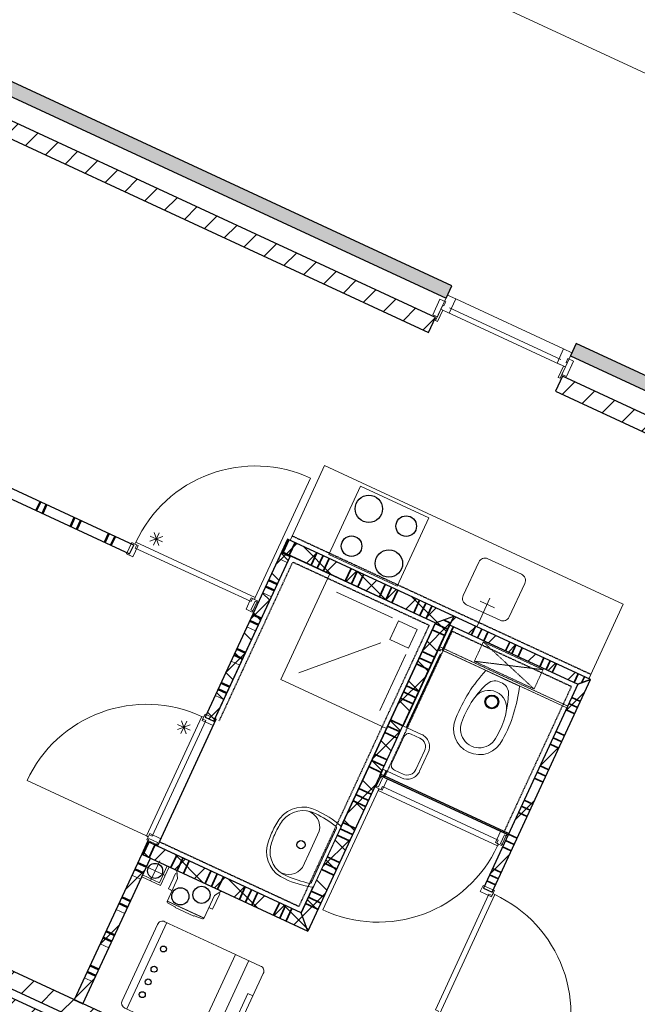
# Model space of a CAD drawing. Extents: x -1000932 to 2054797, y 285738 to 764020.
# Tile 857 of 1056: x 1247121 to 1251624, y 569729 to 576907. Entities that reach past the tile are written whole.
import ezdxf

# ---------------------------------------------------------------- set-up
doc = ezdxf.new("R2010")
doc.units = 0
doc.header["$MEASUREMENT"] = 0
doc.set_wipeout_variables(frame=1)
doc.linetypes.add('DASHED', pattern=[0.75, 0.5, -0.25])
doc.layers.add('31.', color=7, linetype='CONTINUOUS')
doc.layers.add('HATCH_REACTORS', color=7, linetype='CONTINUOUS')
pattern_1 = [(45, (1550275.82, 918770.12), (106.06602, -106.066015), [])]
pattern_2 = [(135, (1550275.82, 918982.25), (106.066017, 106.06602), [])]

msp = doc.modelspace()

# ---------------------------------------------------------------- hatches: boundary and pattern name
at = {"layer": '31.', "linetype": 'Continuous'}
for points in [[(1250229.225, 574876.529), (1250271.256, 574967.279), (1246124.569, 576888.186), (1246173.256, 576755.404)], [(1254403.131, 572943.029), (1254445.162, 573033.779), (1251178.631, 574546.967), (1251136.6, 574456.217)]]:
    msp.add_hatch(color=7, dxfattribs=at).paths.add_polyline_path(points, flags=0)
h = msp.add_hatch(dxfattribs=at)
h.set_pattern_fill('ARKEY_P_050A40_12', style=0, pattern_type=0)
h.set_pattern_definition(pattern_1)
h.paths.add_polyline_path([(1246251.194, 576542.967), (1246200.756, 576434.092), (1250102.475, 574626.686), (1250152.912, 574735.561)], flags=0)
h = msp.add_hatch(dxfattribs=at)
h.set_pattern_fill('ARKEY_P_050A40_12', style=0, pattern_type=0)
h.set_pattern_definition(pattern_1)
h.paths.add_polyline_path([(1251078.412, 574306.842), (1251027.975, 574197.936), (1254276.381, 572693.186), (1254326.819, 572802.061)], flags=0)
h = msp.add_hatch(dxfattribs=at)
h.set_pattern_fill('ARKEY_P_050A40_17', style=0, pattern_type=0)
h.set_pattern_definition(pattern_2)
h.paths.add_polyline_path([(1250152.225, 572509.654), (1250285.006, 572558.373), (1249073.662, 573119.498), (1249031.631, 573028.779)], flags=0)
h = msp.add_hatch(dxfattribs=at)
h.set_pattern_fill('ARKEY_P_050A40_18', style=0, pattern_type=0)
h.set_pattern_definition(pattern_1)
h.paths.add_polyline_path([(1250152.225, 572509.654), (1250285.006, 572558.373), (1249073.662, 573119.498), (1249031.631, 573028.779)], flags=0)
h = msp.add_hatch(dxfattribs=at)
h.set_pattern_fill('ARKEY_P_050A40_17', style=0, pattern_type=0)
h.set_pattern_definition(pattern_2)
h.paths.add_polyline_path([(1248472.6, 571821.967), (1248536.1, 571792.529), (1249095.131, 572999.342), (1249031.631, 573028.779)], flags=0)
h = msp.add_hatch(dxfattribs=at)
h.set_pattern_fill('ARKEY_P_050A40_18', style=0, pattern_type=0)
h.set_pattern_definition(pattern_1)
h.paths.add_polyline_path([(1248472.6, 571821.967), (1248536.1, 571792.529), (1249095.131, 572999.342), (1249031.631, 573028.779)], flags=0)
h = msp.add_hatch(dxfattribs=at)
h.set_pattern_fill('ARKEY_P_050A40_17', style=0, pattern_type=0)
h.set_pattern_definition(pattern_2)
h.paths.add_polyline_path([(1249221.569, 570262.717), (1249172.881, 570395.498), (1250152.225, 572509.654), (1250285.006, 572558.373)], flags=0)
h = msp.add_hatch(dxfattribs=at)
h.set_pattern_fill('ARKEY_P_050A40_18', style=0, pattern_type=0)
h.set_pattern_definition(pattern_1)
h.paths.add_polyline_path([(1249221.569, 570262.717), (1249172.881, 570395.498), (1250152.225, 572509.654), (1250285.006, 572558.373)], flags=0)
h = msp.add_hatch(dxfattribs=at)
h.set_pattern_fill('ARKEY_P_050A40_12', style=0, pattern_type=0)
h.set_pattern_definition(pattern_1)
h.paths.add_polyline_path([(1250285.006, 572558.373), (1250255.569, 572494.842), (1251190.162, 572061.936), (1251283.1, 572096.029)], flags=0)
h = msp.add_hatch(dxfattribs=at)
h.set_pattern_fill('ARKEY_P_050A40_12', style=0, pattern_type=0)
h.set_pattern_definition(pattern_1)
h.paths.add_polyline_path([(1251283.1, 572096.029), (1251190.162, 572061.936), (1250501.881, 570576.092), (1250565.412, 570546.686)], flags=0)
h = msp.add_hatch(dxfattribs=at)
h.set_pattern_fill('ARKEY_P_050A40_12', style=0, pattern_type=0)
h.set_pattern_definition(pattern_1)
h.paths.add_polyline_path([(1253774.256, 566732.061), (1253824.694, 566840.967), (1243888.975, 571443.529), (1243838.506, 571334.654)], flags=0)
h = msp.add_hatch(dxfattribs=at)
h.set_pattern_fill('ARKEY_P_050A40_12', style=0, pattern_type=0)
h.set_pattern_definition(pattern_1)
h.paths.add_polyline_path([(1253749.037, 566677.623), (1253698.6, 566568.748), (1243762.85, 571171.311), (1243813.287, 571280.217)], flags=0)
h = msp.add_hatch(dxfattribs=at)
h.set_pattern_fill('ARKEY_P_050A40_17', style=0, pattern_type=0)
h.set_pattern_definition(pattern_2)
h.paths.add_polyline_path([(1249221.569, 570262.717), (1249172.881, 570395.498), (1248052.256, 570914.592), (1248010.225, 570823.842)], flags=0)
h = msp.add_hatch(dxfattribs=at)
h.set_pattern_fill('ARKEY_P_050A40_18', style=0, pattern_type=0)
h.set_pattern_definition(pattern_1)
h.paths.add_polyline_path([(1249221.569, 570262.717), (1249172.881, 570395.498), (1248052.256, 570914.592), (1248010.225, 570823.842)], flags=0)
h = msp.add_hatch(dxfattribs=at)
h.set_pattern_fill('ARKEY_P_050A40_12', style=0, pattern_type=0)
h.set_pattern_definition(pattern_1)
h.paths.add_polyline_path([(1247518.444, 569762.217), (1247581.975, 569732.811), (1248073.756, 570794.436), (1248010.225, 570823.842)], flags=0)

# ---------------------------------------------------------------- linework, layer by layer
at = {"layer": '31.', "color": 7, "linetype": 'Continuous', "lineweight": 50}
for p, q in [((1247271.381, 573392.311), (1247241.944, 573328.811)), ((1247316.756, 573371.311), (1247287.319, 573307.779)), ((1247520.912, 573276.717), (1247491.475, 573213.217)), ((1247566.287, 573255.717), (1247536.85, 573192.186)), ((1247770.444, 573161.123), (1247741.006, 573097.623)), ((1247815.787, 573140.123), (1247786.381, 573076.592)), ((1249029.506, 573024.217), (1249093.037, 572994.811)), ((1248913.944, 572774.717), (1248977.444, 572745.279)), ((1248934.944, 572820.061), (1248998.444, 572790.654)), ((1248819.35, 572570.529), (1248882.881, 572541.123)), ((1248798.35, 572525.186), (1248861.85, 572495.748)), ((1248682.756, 572275.654), (1248746.256, 572246.217)), ((1248703.787, 572320.998), (1248767.287, 572291.592)), ((1248588.194, 572071.498), (1248651.694, 572042.061)), ((1248567.162, 572026.123), (1248630.694, 571996.686)), ((1247980.819, 570760.342), (1248044.319, 570730.904)), ((1247959.787, 570714.967), (1248023.319, 570685.529)), ((1247865.225, 570510.811), (1247928.756, 570481.373)), ((1247844.194, 570465.436), (1247907.725, 570435.998)), ((1247749.631, 570261.279), (1247813.162, 570231.842)), ((1247728.6, 570215.904), (1247792.131, 570186.498)), ((1247634.037, 570011.748), (1247697.569, 569982.311)), ((1247613.037, 569966.373), (1247676.537, 569936.967))]:
    msp.add_line(p, q, dxfattribs=at)
at = {"layer": '31.', "color": 7, "linetype": 'Continuous', "lineweight": 35}
for p, q in [((1249040.725, 573024.592), (1249082.725, 573115.279)), ((1249086.069, 573003.561), (1249128.1, 573094.279)), ((1249244.881, 572929.998), (1249286.881, 573020.717)), ((1249244.881, 572929.998), (1249286.881, 573020.717)), ((1249290.225, 572908.998), (1249332.256, 572999.717)), ((1249335.6, 572887.967), (1249377.631, 572978.686)), ((1249494.412, 572814.436), (1249536.412, 572905.123)), ((1249494.412, 572814.436), (1249536.412, 572905.123)), ((1249539.756, 572793.404), (1249581.787, 572884.123)), ((1249585.131, 572772.404), (1249627.162, 572863.092)), ((1249743.912, 572698.811), (1249785.944, 572789.529)), ((1249743.912, 572698.811), (1249785.944, 572789.529)), ((1249789.287, 572677.779), (1249831.319, 572768.529)), ((1249834.662, 572656.779), (1249876.694, 572747.498)), ((1249993.444, 572583.217), (1250035.475, 572673.967)), ((1249993.444, 572583.217), (1250035.475, 572673.967)), ((1250038.819, 572562.186), (1250080.85, 572652.936)), ((1250084.162, 572541.186), (1250126.225, 572631.904)), ((1250150.131, 572505.123), (1250240.881, 572463.092)), ((1250211.975, 572531.592), (1250261.881, 572508.467)), ((1250211.975, 572531.592), (1250261.881, 572508.467)), ((1250443.787, 572484.811), (1250414.35, 572421.279)), ((1250129.1, 572459.748), (1250219.85, 572417.717)), ((1250489.162, 572463.779), (1250459.725, 572400.279)), ((1250534.537, 572442.779), (1250505.1, 572379.248)), ((1250534.537, 572442.779), (1250505.1, 572379.248)), ((1250693.319, 572369.217), (1250663.881, 572305.717)), ((1250738.694, 572348.217), (1250709.256, 572284.686)), ((1250055.569, 572300.967), (1250146.287, 572258.936)), ((1250055.569, 572300.967), (1250146.287, 572258.936)), ((1250784.069, 572327.217), (1250754.631, 572263.686)), ((1250784.069, 572327.217), (1250754.631, 572263.686)), ((1250013.506, 572210.217), (1250104.256, 572168.186)), ((1250034.537, 572255.592), (1250125.287, 572213.561)), ((1250942.85, 572253.654), (1250913.444, 572190.154)), ((1250988.225, 572232.654), (1250958.787, 572169.123)), ((1251033.6, 572211.623), (1251004.162, 572148.123)), ((1251033.6, 572211.623), (1251004.162, 572148.123)), ((1251192.381, 572138.061), (1251162.944, 572074.561)), ((1251237.756, 572117.061), (1251216.725, 572071.686)), ((1249918.944, 572006.061), (1250009.694, 571964.029)), ((1249939.975, 572051.436), (1250030.694, 572009.404)), ((1249939.975, 572051.436), (1250030.694, 572009.404)), ((1249897.944, 571960.717), (1249988.662, 571918.686)), ((1251188.537, 571891.873), (1251125.006, 571921.311)), ((1251209.537, 571937.248), (1251146.037, 571966.654)), ((1251167.506, 571846.498), (1251104.006, 571875.936)), ((1251167.506, 571846.498), (1251104.006, 571875.936)), ((1249824.381, 571801.904), (1249915.1, 571759.873)), ((1249824.381, 571801.904), (1249915.1, 571759.873)), ((1249782.35, 571711.186), (1249873.069, 571669.154)), ((1249803.35, 571756.529), (1249894.1, 571714.498)), ((1251093.975, 571687.717), (1251030.444, 571717.123)), ((1251051.912, 571596.967), (1250988.412, 571626.404)), ((1251051.912, 571596.967), (1250988.412, 571626.404)), ((1251072.944, 571642.342), (1251009.412, 571671.779)), ((1249708.787, 571552.373), (1249799.537, 571510.342)), ((1249708.787, 571552.373), (1249799.537, 571510.342)), ((1249687.756, 571507.029), (1249778.506, 571464.998)), ((1249666.756, 571461.654), (1249757.475, 571419.623)), ((1250957.35, 571392.811), (1250893.85, 571422.248)), ((1250978.381, 571438.186), (1250914.85, 571467.623)), ((1250936.35, 571347.436), (1250872.819, 571376.873)), ((1250936.35, 571347.436), (1250872.819, 571376.873)), ((1249593.194, 571302.842), (1249683.944, 571260.811)), ((1249593.194, 571302.842), (1249683.944, 571260.811)), ((1249551.162, 571212.123), (1249641.912, 571170.092)), ((1249572.194, 571257.498), (1249662.912, 571215.467)), ((1250862.787, 571188.654), (1250799.256, 571218.092)), ((1250820.756, 571097.904), (1250757.225, 571127.342)), ((1250820.756, 571097.904), (1250757.225, 571127.342)), ((1250841.756, 571143.279), (1250778.256, 571172.717)), ((1249477.6, 571053.342), (1249568.35, 571011.311)), ((1249477.6, 571053.342), (1249568.35, 571011.311)), ((1249456.6, 571007.967), (1249547.319, 570965.936)), ((1248019.287, 570819.654), (1248061.319, 570910.373)), ((1249435.569, 570962.592), (1249526.319, 570920.561)), ((1250726.194, 570893.748), (1250662.662, 570923.186)), ((1250747.194, 570939.123), (1250683.694, 570968.561)), ((1248064.662, 570798.623), (1248106.694, 570889.373)), ((1250705.162, 570848.404), (1250641.662, 570877.811)), ((1250705.162, 570848.404), (1250641.662, 570877.811)), ((1248223.444, 570725.061), (1248265.475, 570815.811)), ((1248223.444, 570725.061), (1248265.475, 570815.811)), ((1248268.819, 570704.061), (1248310.85, 570794.779)), ((1248314.194, 570683.029), (1248356.225, 570773.779)), ((1249362.037, 570803.811), (1249452.756, 570761.779)), ((1249362.037, 570803.811), (1249452.756, 570761.779)), ((1248472.975, 570609.467), (1248515.006, 570700.217)), ((1248472.975, 570609.467), (1248515.006, 570700.217)), ((1249319.975, 570713.061), (1249410.725, 570671.029)), ((1249341.006, 570758.436), (1249431.725, 570716.404)), ((1250631.6, 570689.592), (1250568.1, 570719.029)), ((1248518.35, 570588.467), (1248560.381, 570679.217)), ((1248563.725, 570567.436), (1248605.756, 570658.186)), ((1250589.569, 570598.873), (1250526.069, 570628.279)), ((1250589.569, 570598.873), (1250526.069, 570628.279)), ((1250610.6, 570644.217), (1250547.069, 570673.654)), ((1248722.506, 570493.904), (1248764.569, 570584.654)), ((1248722.506, 570493.904), (1248764.569, 570584.654)), ((1248767.881, 570472.873), (1248809.912, 570563.654)), ((1249246.444, 570554.279), (1249337.162, 570512.248)), ((1249246.444, 570554.279), (1249337.162, 570512.248)), ((1248813.256, 570451.873), (1248855.287, 570542.623)), ((1249225.412, 570508.904), (1249316.131, 570466.873)), ((1248972.037, 570378.311), (1249014.1, 570469.061)), ((1248972.037, 570378.311), (1249014.1, 570469.061)), ((1249017.412, 570357.279), (1249059.444, 570448.061)), ((1249062.787, 570336.279), (1249104.819, 570427.029)), ((1249204.412, 570463.529), (1249295.131, 570421.498))]:
    msp.add_line(p, q, dxfattribs=at)
at = {"layer": '31.', "color": 7, "linetype": 'Continuous', "lineweight": 13}
for p, q in [((1249008.506, 572978.873), (1249072.006, 572949.436)), ((1248934.944, 572820.061), (1248998.444, 572790.654)), ((1248892.912, 572729.342), (1248956.412, 572699.904)), ((1248819.35, 572570.529), (1248882.881, 572541.123)), ((1248777.319, 572479.811), (1248840.85, 572450.373)), ((1248703.787, 572320.998), (1248767.287, 572291.592)), ((1248661.756, 572230.279), (1248725.256, 572200.842)), ((1248588.194, 572071.498), (1248651.694, 572042.061)), ((1248546.162, 571980.748), (1248609.662, 571951.342)), ((1247980.819, 570760.342), (1248044.319, 570730.904)), ((1247938.787, 570669.592), (1248002.287, 570640.186)), ((1247865.225, 570510.811), (1247928.756, 570481.373)), ((1247823.194, 570420.061), (1247886.694, 570390.654)), ((1247749.631, 570261.279), (1247813.162, 570231.842)), ((1247707.6, 570170.529), (1247771.131, 570141.123)), ((1247634.037, 570011.748), (1247697.569, 569982.311)), ((1247592.006, 569921.029), (1247655.537, 569891.592))]:
    msp.add_line(p, q, dxfattribs=at)
at = {"layer": '31.', "color": 253, "linetype": 'Continuous', "lineweight": 35}
msp.add_line((1249774.194, 571384.279), (1250282.819, 572482.217), dxfattribs=at)
at = {"layer": '31.', "color": 253, "linetype": 'Continuous', "lineweight": 25}
for p, q in [((1251106.1, 571880.467), (1250171.506, 572313.404)), ((1250685.819, 570973.092), (1249751.225, 571406.029))]:
    msp.add_line(p, q, dxfattribs=at)
at = {"layer": '31.', "color": 7, "linetype": 'Continuous', "lineweight": 18, "ltscale": 10}
for points in [[(1249438.725, 577557.123), (1255558.037, 574722.436, -0.41421361), (1256532.131, 572067.029), (1256532.131, 572067.029)], [(1250623.694, 572528.217), (1250378.725, 572641.717, -0.41421361), (1250354.35, 572708.092), (1250467.85, 572953.092, -0.41421361), (1250534.225, 572977.436), (1250779.225, 572863.936, -0.41421361), (1250803.569, 572797.561), (1250690.1, 572552.561, -0.41421361), (1250623.694, 572528.217)], [(1248265.881, 569526.217), (1247887.131, 569701.654, -0.41421354), (1247867.662, 569754.748), (1248125.725, 570311.873, -0.41421358), (1248178.85, 570331.373), (1248557.569, 570155.936)], [(1248265.881, 569526.217), (1248585.819, 569377.998, 0.41421358), (1248638.912, 569397.467), (1248897.006, 569954.592, 0.41421358), (1248877.537, 570007.717), (1248557.569, 570155.936)]]:
    msp.add_lwpolyline(points, format="xyb", dxfattribs=at)
at = {"layer": '31.', "color": 7, "linetype": 'Continuous', "lineweight": 25, "ltscale": 10}
for points in [[(1250271.256, 574967.279), (1246124.569, 576888.186)], [(1246173.256, 576755.404), (1250229.225, 574876.529)], [(1250152.912, 574735.561), (1246251.194, 576542.967)], [(1246200.756, 576434.092), (1250102.475, 574626.686)], [(1250229.225, 574876.529), (1250271.256, 574967.279)], [(1250102.475, 574626.686), (1250152.912, 574735.561)], [(1251178.631, 574546.967), (1251136.6, 574456.217)], [(1254445.162, 573033.779), (1251178.631, 574546.967)], [(1251136.6, 574456.217), (1254403.131, 572943.029)], [(1251078.412, 574306.842), (1251027.975, 574197.936)], [(1254326.819, 572802.061), (1251078.412, 574306.842)], [(1251027.975, 574197.936), (1254276.381, 572693.186)], [(1253824.694, 566840.967), (1243888.975, 571443.529)], [(1243838.506, 571334.654), (1253774.256, 566732.061)], [(1243813.287, 571280.217), (1253749.037, 566677.623)]]:
    msp.add_lwpolyline(points, dxfattribs=at)
at = {"layer": '31.', "color": 7, "linetype": 'Continuous', "lineweight": 18, "ltscale": 10}
for points in [[(1250166.162, 574740.436), (1250191.819, 574795.779), (1250191.819, 574795.779), (1250200.225, 574813.936), (1250200.225, 574813.936), (1250204.85, 574823.904), (1250213.006, 574820.123), (1250226.881, 574850.092), (1250185.131, 574869.404), (1250185.131, 574869.404), (1250132.6, 574755.998)], [(1250300.537, 574871.061), (1250239.725, 574899.217), (1250191.819, 574795.779), (1250252.6, 574767.623)], [(1251086.319, 574507.061), (1251147.1, 574478.904), (1251099.194, 574375.467), (1251038.381, 574403.623)], [(1251073.537, 574320.123), (1251099.194, 574375.467), (1251099.194, 574375.467), (1251107.6, 574393.623), (1251107.6, 574393.623), (1251112.225, 574403.592), (1251104.037, 574407.373), (1251117.912, 574437.311), (1251159.662, 574417.967), (1251159.662, 574417.967), (1251107.131, 574304.561)], [(1247960.662, 573084.061), (1247983.35, 573073.529), (1247945.506, 572991.873), (1247900.162, 573012.904), (1247937.975, 573094.561)], [(1248831.725, 572680.529), (1248809.069, 572691.029), (1248771.225, 572609.373), (1248816.6, 572588.373), (1248854.412, 572670.029)], [(1248461.412, 571821.623), (1248450.912, 571798.936), (1248532.569, 571761.123), (1248553.6, 571806.498), (1248471.912, 571844.311)], [(1249740.881, 571300.498), (1249763.569, 571289.998), (1249801.412, 571371.654), (1249756.037, 571392.686), (1249718.194, 571310.998)], [(1250611.975, 570896.998), (1250589.287, 570907.498), (1250627.1, 570989.154), (1250672.475, 570968.154), (1250634.662, 570886.498)], [(1248057.912, 570950.561), (1248068.412, 570973.248), (1248150.069, 570935.404), (1248129.069, 570890.029), (1248047.412, 570927.873)], [(1250571.319, 570535.654), (1250560.819, 570512.967), (1250479.162, 570550.811), (1250500.162, 570596.186), (1250581.85, 570558.342)]]:
    msp.add_lwpolyline(points, close=True, dxfattribs=at)
for points in [[(1250300.537, 574871.061), (1251086.319, 574507.061)], [(1250153.569, 574713.217), (1250191.819, 574795.779)], [(1250205.412, 574789.498), (1250167.162, 574706.904)], [(1250191.819, 574795.779), (1250205.412, 574789.498)], [(1250254.819, 574805.717), (1251066.006, 574429.936)], [(1250167.162, 574706.904), (1250153.569, 574713.217)], [(1250237.194, 574774.779), (1251053.819, 574396.467)], [(1251085.569, 574381.779), (1251047.319, 574299.186)], [(1251060.944, 574292.904), (1251099.194, 574375.467)], [(1251099.194, 574375.467), (1251085.569, 574381.779)], [(1247951.912, 573077.061), (1245320.537, 574296.029)], [(1251047.319, 574299.186), (1251060.944, 574292.904)], [(1245291.131, 574232.498), (1247922.506, 573013.561)], [(1250104.756, 573275.561), (1249873.569, 572776.498), (1249375.444, 573007.279), (1249606.6, 573506.311), (1250104.756, 573275.561)], [(1247922.506, 573013.561), (1247951.912, 573077.061)], [(1247963.537, 573055.154), (1248807.631, 572664.154), (1248818.131, 572686.842), (1248831.725, 572680.529), (1248838.037, 572694.154), (1247967.537, 573097.404), (1247960.444, 573084.154), (1247974.037, 573077.842), (1247963.537, 573055.154)], [(1249073.662, 573119.498), (1249031.631, 573028.779)], [(1250285.006, 572558.373), (1249073.662, 573119.498)], [(1249031.631, 573028.779), (1248472.6, 571821.967)], [(1248536.1, 571792.529), (1249095.131, 572999.342)], [(1249031.631, 573028.779), (1250152.225, 572509.654)], [(1249095.131, 572999.342), (1249031.631, 573028.779)], [(1249794.944, 571738.404), (1249023.694, 572095.686), (1249380.975, 572866.936)], [(1249837.975, 572545.029), (1249429.662, 572734.186)], [(1248821.912, 572635.498), (1248836.6, 572667.248), (1248859.287, 572656.748), (1248829.881, 572593.248), (1248807.194, 572603.748), (1248821.912, 572635.498)], [(1250452.881, 572480.623), (1250549.537, 572689.311)], [(1250582.975, 572618.717), (1250478.631, 572667.061)], [(1250285.006, 572558.373), (1249221.569, 570262.717)], [(1250285.006, 572558.373), (1250255.569, 572494.842)], [(1251283.1, 572096.029), (1250285.006, 572558.373)], [(1249172.881, 570395.498), (1250152.225, 572509.654)], [(1250255.569, 572494.842), (1251190.162, 572061.936)], [(1249753.912, 572363.561), (1249156.444, 572144.373)], [(1249935.412, 572279.498), (1249746.256, 571871.186)], [(1251190.162, 572061.936), (1250501.881, 570576.092)], [(1250565.412, 570546.686), (1251283.1, 572096.029)], [(1248477.912, 571797.748), (1248086.881, 570953.654), (1248064.225, 570964.154), (1248057.912, 570950.561), (1248044.287, 570956.873), (1248447.537, 571827.373), (1248461.537, 571821.873), (1248455.225, 571808.248), (1248477.912, 571797.748)], [(1248472.6, 571821.967), (1248536.1, 571792.529)], [(1248150.069, 570935.404), (1248532.569, 571761.123)], [(1249750.725, 571345.529), (1249736.006, 571313.779), (1249713.319, 571324.279), (1249742.756, 571387.811), (1249765.444, 571377.311), (1249750.725, 571345.529)], [(1250609.1, 570925.873), (1249765.006, 571316.873), (1249754.506, 571294.186), (1249740.881, 571300.498), (1249734.569, 571286.904), (1250605.1, 570883.654), (1250612.194, 570896.873), (1250598.569, 570903.186), (1250609.1, 570925.873)], [(1248052.256, 570914.592), (1248010.225, 570823.842)], [(1248094.537, 570922.561), (1248062.787, 570937.279), (1248052.256, 570914.592), (1248115.787, 570885.154), (1248126.287, 570907.842), (1248094.537, 570922.561)], [(1249172.881, 570395.498), (1248052.256, 570914.592)], [(1250662.631, 570923.123), (1250647.912, 570891.342), (1250625.256, 570901.873), (1250654.662, 570965.373), (1250677.35, 570954.873), (1250662.631, 570923.123)], [(1248010.225, 570823.842), (1247518.444, 569762.217)], [(1247581.975, 569732.811), (1248073.756, 570794.436)], [(1248073.756, 570794.436), (1248010.225, 570823.842)], [(1248010.225, 570823.842), (1249221.569, 570262.717)], [(1248141.475, 570774.092), (1248074.225, 570628.904)], [(1248209.85, 570731.373), (1248146.819, 570595.279), (1248010.694, 570658.342)], [(1248196.256, 570737.686), (1248139.506, 570615.186), (1248017.006, 570671.936)], [(1248035.256, 570735.123), (1248180.444, 570667.873)], [(1250501.881, 570576.092), (1250565.412, 570546.686)], [(1250542.444, 570532.779), (1250151.444, 569688.717), (1250174.131, 569678.186), (1250167.819, 569664.592), (1250181.412, 569658.279), (1250584.662, 570528.779), (1250571.444, 570535.904), (1250565.131, 570522.279), (1250542.444, 570532.779)], [(1247867.662, 569754.748), (1248125.725, 570311.873)], [(1247901.194, 569695.123), (1248192.912, 570324.842)], [(1248695.256, 570092.154), (1248403.537, 569462.436)], [(1248792.506, 570047.092), (1248500.787, 569417.373)], [(1247518.444, 569762.217), (1247581.975, 569732.811)], [(1248821.069, 569790.654), (1248784.756, 569807.467), (1248678.569, 569578.248), (1248714.881, 569561.436)]]:
    msp.add_lwpolyline(points, dxfattribs=at)
at = {"layer": '31.', "color": 7, "linetype": 'Continuous', "lineweight": 13, "ltscale": 10}
for points in [[(1247967.881, 573097.248, -0.41421358), (1249241.131, 573564.311), (1248838.037, 572694.154)], [(1248447.381, 571827.029, 0.41421358), (1247174.131, 571359.967), (1248044.287, 570956.873)], [(1250604.537, 570883.904, -0.41421358), (1249331.6, 570416.936), (1249734.569, 571286.904)], [(1250584.412, 570528.217, -0.41421358), (1251051.381, 569255.311), (1250181.412, 569658.279)]]:
    msp.add_lwpolyline(points, format="xyb", dxfattribs=at)
for points in [[(1248164.631, 573138.717), (1248070.756, 573104.279)], [(1248163.069, 573100.498), (1248072.35, 573142.529)], [(1248138.725, 573166.873), (1248096.694, 573076.154)], [(1248134.912, 573074.561), (1248100.475, 573168.467)], [(1248270.475, 571731.436), (1248364.35, 571765.873)], [(1248272.037, 571769.686), (1248362.756, 571727.654)], [(1248296.381, 571703.279), (1248338.412, 571794.029)], [(1248334.631, 571701.717), (1248300.194, 571795.592)]]:
    msp.add_lwpolyline(points, dxfattribs=at)
at = {"layer": '31.', "color": 7, "linetype": 'Continuous'}
for centre, radius in [((1249666.6, 573340.779), 100.011), ((1249938.787, 573214.686), 75.011), ((1249540.475, 573068.561), 75.011), ((1249812.694, 572942.467), 100.011), ((1248107.85, 570701.498), 55.004), ((1248168.694, 570132.186), 21.588), ((1248100.319, 569984.561), 21.588), ((1248057.444, 569892.029), 21.588), ((1248014.569, 569799.467), 21.588)]:
    msp.add_circle(centre, radius, dxfattribs=at)
at = {"layer": 'HATCH_REACTORS', "ltscale": 10}
for points in [[(1250229.225, 574876.529), (1250271.256, 574967.279), (1246124.569, 576888.186), (1246173.256, 576755.404)], [(1246251.194, 576542.967), (1246200.756, 576434.092), (1250102.475, 574626.686), (1250152.912, 574735.561)], [(1254403.131, 572943.029), (1254445.162, 573033.779), (1251178.631, 574546.967), (1251136.6, 574456.217)], [(1245320.537, 574296.029), (1245291.131, 574232.498), (1247922.506, 573013.561), (1247951.912, 573077.061)], [(1251078.412, 574306.842), (1251027.975, 574197.936), (1254276.381, 572693.186), (1254326.819, 572802.061)], [(1250152.225, 572509.654), (1250285.006, 572558.373), (1249073.662, 573119.498), (1249031.631, 573028.779)], [(1250152.225, 572509.654), (1250285.006, 572558.373), (1249073.662, 573119.498), (1249031.631, 573028.779)], [(1250152.225, 572509.654), (1250285.006, 572558.373), (1249073.662, 573119.498), (1249031.631, 573028.779)], [(1250152.225, 572509.654), (1250285.006, 572558.373), (1249073.662, 573119.498), (1249031.631, 573028.779)], [(1248472.6, 571821.967), (1248536.1, 571792.529), (1249095.131, 572999.342), (1249031.631, 573028.779)], [(1248472.6, 571821.967), (1248536.1, 571792.529), (1249095.131, 572999.342), (1249031.631, 573028.779)], [(1248472.6, 571821.967), (1248536.1, 571792.529), (1249095.131, 572999.342), (1249031.631, 573028.779)], [(1248472.6, 571821.967), (1248536.1, 571792.529), (1249095.131, 572999.342), (1249031.631, 573028.779)], [(1249221.569, 570262.717), (1249172.881, 570395.498), (1250152.225, 572509.654), (1250285.006, 572558.373)], [(1249221.569, 570262.717), (1249172.881, 570395.498), (1250152.225, 572509.654), (1250285.006, 572558.373)], [(1249221.569, 570262.717), (1249172.881, 570395.498), (1250152.225, 572509.654), (1250285.006, 572558.373)], [(1249221.569, 570262.717), (1249172.881, 570395.498), (1250152.225, 572509.654), (1250285.006, 572558.373)], [(1250285.006, 572558.373), (1250255.569, 572494.842), (1251190.162, 572061.936), (1251283.1, 572096.029)], [(1250285.006, 572558.373), (1250255.569, 572494.842), (1251190.162, 572061.936), (1251283.1, 572096.029)], [(1250285.006, 572558.373), (1250255.569, 572494.842), (1251190.162, 572061.936), (1251283.1, 572096.029)], [(1250255.569, 572494.842), (1251190.162, 572061.936), (1250681.569, 570963.936), (1249746.975, 571396.873)], [(1250255.569, 572494.842), (1251190.162, 572061.936), (1250681.569, 570963.936), (1249746.975, 571396.873)], [(1251283.1, 572096.029), (1251190.162, 572061.936), (1250501.881, 570576.092), (1250565.412, 570546.686)], [(1251283.1, 572096.029), (1251190.162, 572061.936), (1250501.881, 570576.092), (1250565.412, 570546.686)], [(1251283.1, 572096.029), (1251190.162, 572061.936), (1250501.881, 570576.092), (1250565.412, 570546.686)], [(1253774.256, 566732.061), (1253824.694, 566840.967), (1243888.975, 571443.529), (1243838.506, 571334.654)], [(1253749.037, 566677.623), (1253698.6, 566568.748), (1243762.85, 571171.311), (1243813.287, 571280.217)], [(1249221.569, 570262.717), (1249172.881, 570395.498), (1248052.256, 570914.592), (1248010.225, 570823.842)], [(1249221.569, 570262.717), (1249172.881, 570395.498), (1248052.256, 570914.592), (1248010.225, 570823.842)], [(1249221.569, 570262.717), (1249172.881, 570395.498), (1248052.256, 570914.592), (1248010.225, 570823.842)], [(1249221.569, 570262.717), (1249172.881, 570395.498), (1248052.256, 570914.592), (1248010.225, 570823.842)], [(1247518.444, 569762.217), (1247581.975, 569732.811), (1248073.756, 570794.436), (1248010.225, 570823.842)], [(1247518.444, 569762.217), (1247581.975, 569732.811), (1248073.756, 570794.436), (1248010.225, 570823.842)], [(1247518.444, 569762.217), (1247581.975, 569732.811), (1248073.756, 570794.436), (1248010.225, 570823.842)]]:
    msp.add_lwpolyline(points, close=True, dxfattribs=at)

# ---------------------------------------------------------------- next in the draw order: wipeouts: each hides what was drawn before it
for points in [[(1251105.787, 571891.623), (1251093.162, 571864.404), (1250182.506, 572286.248), (1250195.131, 572313.467)], [(1249841.537, 571601.029), (1249915.1, 571759.842), (1250051.194, 571696.779), (1250055.6, 571694.623), (1250059.881, 571692.217), (1250064.069, 571689.623), (1250068.1, 571686.842), (1250071.975, 571683.842), (1250075.725, 571680.686), (1250079.319, 571677.311), (1250082.725, 571673.779), (1250085.944, 571670.092), (1250089.006, 571666.248), (1250091.85, 571662.248), (1250094.537, 571658.123), (1250096.975, 571653.873), (1250099.225, 571649.529), (1250101.256, 571645.061), (1250103.037, 571640.467), (1250104.631, 571635.842), (1250105.975, 571631.123), (1250107.069, 571626.342), (1250107.975, 571621.498), (1250108.6, 571616.623), (1250109.006, 571611.748), (1250109.162, 571606.842), (1250109.069, 571601.936), (1250108.756, 571597.029), (1250108.194, 571592.154), (1250107.381, 571587.311), (1250106.35, 571582.529), (1250105.1, 571577.779), (1250103.569, 571573.092), (1250101.85, 571568.498), (1250099.912, 571563.998), (1250068.381, 571495.967)]]:
    msp.add_wipeout(points).dxf.layer = '31.'

# ---------------------------------------------------------------- next in the draw order: linework, layer by layer
at = {"layer": '31.', "color": 7, "linetype": 'Continuous', "lineweight": 18, "ltscale": 10}
msp.add_lwpolyline([(1249975.069, 571698.967, 0.41421361), (1249921.975, 571679.498)], format="xyb", dxfattribs=at)
msp.add_lwpolyline([(1249975.069, 571698.967), (1250038.6, 571669.561)], dxfattribs=at)

# ---------------------------------------------------------------- next in the draw order: wipeouts: each hides what was drawn before it
for points in [[(1250643.006, 572105.998), (1250765.506, 572049.248), (1250763.912, 572036.436), (1250762.162, 572023.623), (1250760.287, 572010.842), (1250758.256, 571998.092), (1250756.037, 571985.373), (1250753.725, 571972.686), (1250751.225, 571959.998), (1250748.569, 571947.342), (1250745.787, 571934.748), (1250742.85, 571922.154), (1250739.787, 571909.623), (1250736.537, 571897.123), (1250733.162, 571884.654), (1250729.631, 571872.217), (1250725.975, 571859.842), (1250722.162, 571847.498), (1250718.194, 571835.217), (1250714.1, 571822.967), (1250709.85, 571810.779), (1250705.475, 571798.623), (1250700.944, 571786.529), (1250696.256, 571774.498), (1250691.444, 571762.498), (1250686.475, 571750.561), (1250681.381, 571738.717), (1250676.162, 571726.904), (1250670.787, 571715.154), (1250665.287, 571703.467), (1250659.631, 571691.842), (1250653.85, 571680.311), (1250647.912, 571668.842), (1250641.881, 571657.404), (1250637.787, 571649.154), (1250633.319, 571641.123), (1250628.475, 571633.311), (1250623.225, 571625.748), (1250617.631, 571618.436), (1250611.662, 571611.436), (1250605.381, 571604.717), (1250598.756, 571598.311), (1250591.85, 571592.248), (1250584.631, 571586.529), (1250577.162, 571581.154), (1250569.412, 571576.186), (1250561.444, 571571.592), (1250553.256, 571567.373), (1250544.881, 571563.592), (1250536.319, 571560.186), (1250527.6, 571557.248), (1250518.756, 571554.717), (1250509.787, 571552.623), (1250500.725, 571550.998), (1250491.6, 571549.779), (1250482.444, 571549.029), (1250473.225, 571548.748), (1250464.037, 571548.873), (1250454.85, 571549.498), (1250445.694, 571550.529), (1250436.631, 571552.061), (1250427.631, 571553.998), (1250418.725, 571556.373), (1250409.975, 571559.186), (1250401.381, 571562.436), (1250392.912, 571566.092)], [(1249841.537, 571601.029), (1249767.975, 571442.248), (1249904.069, 571379.186), (1249908.6, 571377.248), (1249913.162, 571375.529), (1249917.85, 571373.998), (1249922.6, 571372.748), (1249927.381, 571371.717), (1249932.225, 571370.904), (1249937.1, 571370.342), (1249942.006, 571370.029), (1249946.912, 571369.936), (1249951.819, 571370.092), (1249956.725, 571370.498), (1249961.569, 571371.154), (1249966.412, 571372.029), (1249971.194, 571373.123), (1249975.912, 571374.467), (1249980.569, 571376.061), (1249985.131, 571377.842), (1249989.6, 571379.873), (1249993.944, 571382.123), (1249998.194, 571384.592), (1250002.319, 571387.248), (1250006.319, 571390.092), (1250010.162, 571393.154), (1250013.85, 571396.373), (1250017.381, 571399.779), (1250020.756, 571403.373), (1250023.912, 571407.123), (1250026.912, 571410.998), (1250029.694, 571415.029), (1250032.287, 571419.217), (1250034.694, 571423.498), (1250036.85, 571427.904), (1250068.381, 571495.967)]]:
    msp.add_wipeout(points).dxf.layer = '31.'

# ---------------------------------------------------------------- next in the draw order: linework, layer by layer
for points in [[(1249767.975, 571442.248), (1249915.1, 571759.842)], [(1249833.694, 571488.936), (1249921.975, 571679.498)], [(1250009.631, 571440.498), (1250072.694, 571576.623)], [(1250036.85, 571427.904), (1250099.912, 571563.998)], [(1249853.162, 571435.842), (1249916.694, 571406.436)], [(1249801.412, 571371.654), (1250627.1, 570989.154)]]:
    msp.add_lwpolyline(points, dxfattribs=at)
for points in [[(1249915.1, 571759.842), (1250051.194, 571696.779, -0.41421358), (1250099.912, 571563.998)], [(1250072.694, 571576.623, 0.41421358), (1250038.6, 571669.561)], [(1249853.162, 571435.842, -0.41421358), (1249833.694, 571488.936)], [(1249767.975, 571442.248), (1249904.069, 571379.186, 0.41421375), (1250036.85, 571427.904)], [(1249916.694, 571406.436, 0.41421375), (1250009.631, 571440.498)]]:
    msp.add_lwpolyline(points, format="xyb", dxfattribs=at)
at = {"layer": 'HATCH_REACTORS', "ltscale": 10}
msp.add_lwpolyline([(1249095.131, 572999.342), (1250152.225, 572509.654), (1249172.881, 570395.498), (1248124.85, 570880.967), (1248553.6, 571806.498), (1248544.506, 571810.686)], close=True, dxfattribs=at)
msp.add_lwpolyline([(1249095.131, 572999.342), (1250152.225, 572509.654), (1249172.881, 570395.498), (1248124.85, 570880.967), (1248553.6, 571806.498), (1248544.506, 571810.686)], close=True, dxfattribs=at)

# ---------------------------------------------------------------- next in the draw order: wipeouts: each hides what was drawn before it
msp.add_wipeout([(1250643.006, 572105.998), (1250520.506, 572162.748), (1250511.787, 572153.217), (1250503.131, 572143.623), (1250494.631, 572133.936), (1250486.194, 572124.123), (1250477.912, 572114.217), (1250469.756, 572104.217), (1250461.694, 572094.123), (1250453.756, 572083.936), (1250445.944, 572073.654), (1250438.225, 572063.279), (1250430.662, 572052.811), (1250423.225, 572042.279), (1250415.881, 572031.623), (1250408.694, 572020.904), (1250401.6, 572010.092), (1250394.662, 571999.217), (1250387.85, 571988.248), (1250381.162, 571977.186), (1250374.6, 571966.061), (1250368.162, 571954.873), (1250361.881, 571943.592), (1250355.725, 571932.248), (1250349.694, 571920.811), (1250343.787, 571909.311), (1250338.037, 571897.748), (1250332.412, 571886.123), (1250326.944, 571874.436), (1250321.6, 571862.686), (1250316.381, 571850.873), (1250311.319, 571838.967), (1250306.381, 571827.029), (1250301.6, 571815.061), (1250297.944, 571806.592), (1250294.694, 571797.998), (1250291.881, 571789.217), (1250289.475, 571780.342), (1250287.537, 571771.342), (1250286.037, 571762.279), (1250284.975, 571753.123), (1250284.381, 571743.936), (1250284.225, 571734.748), (1250284.537, 571725.529), (1250285.287, 571716.373), (1250286.475, 571707.248), (1250288.131, 571698.186), (1250290.225, 571689.217), (1250292.725, 571680.373), (1250295.694, 571671.654), (1250299.069, 571663.092), (1250302.881, 571654.717), (1250307.069, 571646.529), (1250311.662, 571638.561), (1250316.662, 571630.811), (1250322.006, 571623.342), (1250327.756, 571616.123), (1250333.819, 571609.217), (1250340.194, 571602.592), (1250346.912, 571596.311), (1250353.944, 571590.342), (1250361.225, 571584.748), (1250368.819, 571579.498), (1250376.631, 571574.654), (1250384.662, 571570.186), (1250392.912, 571566.092)]).dxf.layer = '31.'

# ---------------------------------------------------------------- next in the draw order: linework, layer by layer
at = {"layer": '31.', "color": 7, "linetype": 'Continuous', "lineweight": 18, "ltscale": 10}
for points in [[(1251269.506, 572102.311), (1251521.694, 572646.748), (1249344.006, 573655.529), (1249091.819, 573111.092)], [(1250175.725, 572322.467), (1251110.319, 571889.529)]]:
    msp.add_lwpolyline(points, dxfattribs=at)
at = {"layer": '31.', "color": 7, "linetype": 'DASHED', "lineweight": 25, "ltscale": 10}
msp.add_lwpolyline([(1250649.787, 570978.654), (1251143.694, 572044.873), (1250272.631, 572448.373), (1249778.725, 571382.154)], dxfattribs=at)
at = {"layer": '31.', "color": 7, "linetype": 'DASHED', "lineweight": 18, "ltscale": 10}
msp.add_lwpolyline([(1250871.287, 572027.779), (1250936.444, 572168.436), (1250500.912, 572370.186), (1250435.756, 572229.561)], close=True, dxfattribs=at)
for points in [[(1250871.287, 572027.779), (1250500.912, 572370.186)], [(1250182.037, 572336.061), (1251116.631, 571903.123)], [(1250435.756, 572229.561), (1250936.444, 572168.436)]]:
    msp.add_lwpolyline(points, dxfattribs=at)
at = {"layer": '31.', "color": 7, "linetype": 'Continuous', "lineweight": 18, "ltscale": 10}
for points in [[(1250765.506, 572049.248), (1250520.506, 572162.748, 0.09429178), (1250301.6, 571815.029, 0.99999885), (1250641.881, 571657.404, 0.09427324), (1250765.506, 572049.248)], [(1250628.725, 572075.123, 0.31080859), (1250532.975, 572068.248, 0.12355408), (1250349.069, 571799.248, 1.04162338), (1250599.131, 571683.404, 0.12353266), (1250685.412, 571997.623, 0.31080931), (1250628.725, 572075.123)], [(1250668.006, 571860.217, 0.8108893), (1250439.912, 571965.748)]]:
    msp.add_lwpolyline(points, format="xyb", dxfattribs=at)
at = {"layer": '31.', "color": 7, "linetype": 'Continuous'}
for radius in [49.999, 44.979]:
    msp.add_circle((1250563.162, 571933.592), radius, dxfattribs=at)

# ---------------------------------------------------------------- next in the draw order: wipeouts: each hides what was drawn before it
msp.add_wipeout([(1249362.006, 570803.811), (1249461.819, 571019.217), (1249462.225, 571020.061), (1249462.694, 571021.873), (1249462.787, 571023.748), (1249462.569, 571025.623), (1249462.006, 571027.404), (1249461.1, 571029.029), (1249459.912, 571030.498), (1249459.194, 571031.092), (1249420.006, 571064.154), (1249333.537, 571119.686), (1249287.069, 571141.592), (1249270.6, 571150.404), (1249234.944, 571162.061), (1249197.881, 571167.342), (1249160.444, 571166.061), (1249123.819, 571158.248), (1249089.1, 571144.186), (1249057.35, 571124.279), (1249029.6, 571099.154), (1249018.1, 571084.342), (1249001.944, 571061.936), (1248974.194, 571013.998), (1248962.787, 570988.779)]).dxf.layer = '31.'

# ---------------------------------------------------------------- next in the draw order: wipeouts: each hides what was drawn before it
for points in [[(1249956.412, 572324.873), (1250019.475, 572460.967), (1249883.35, 572523.998), (1249820.319, 572387.904)], [(1249362.006, 570803.811), (1249262.225, 570588.373), (1249261.819, 570587.529), (1249260.725, 570586.029), (1249259.381, 570584.717), (1249257.819, 570583.717), (1249256.1, 570582.998), (1249254.287, 570582.623), (1249252.412, 570582.592), (1249251.506, 570582.748), (1249200.912, 570591.186), (1249102.631, 570621.248), (1249055.881, 570642.529), (1249038.506, 570649.436), (1249006.569, 570669.061), (1248978.569, 570693.967), (1248955.35, 570723.342), (1248937.631, 570756.342), (1248925.912, 570791.904), (1248920.569, 570828.967), (1248921.787, 570866.404), (1248925.631, 570884.748), (1248932.256, 570911.592), (1248950.881, 570963.748), (1248962.756, 570988.779)]]:
    msp.add_wipeout(points).dxf.layer = '31.'

# ---------------------------------------------------------------- next in the draw order: linework, layer by layer
at = {"layer": '31.', "color": 7, "linetype": 'DASHED', "lineweight": 25, "ltscale": 10}
for points in [[(1251284.225, 572134.092), (1249106.506, 573142.873)], [(1248576.287, 571795.967), (1249112.194, 572952.873), (1250105.756, 572492.623), (1249155.819, 570441.967), (1248139.569, 570912.717)]]:
    msp.add_lwpolyline(points, dxfattribs=at)
at = {"layer": '31.', "color": 7, "linetype": 'Continuous', "lineweight": 18, "ltscale": 10}
msp.add_lwpolyline([(1249956.412, 572324.873), (1250019.475, 572460.967), (1249883.35, 572523.998), (1249820.319, 572387.904)], close=True, dxfattribs=at)
for points in [[(1249362.006, 570803.811), (1249461.819, 571019.217, 0.33781127), (1249459.194, 571031.061, 0.06542521), (1249287.069, 571141.592, 0.36579263), (1249018.1, 571084.373, 0.04987602), (1248962.787, 570988.748)], [(1249339.35, 570814.311), (1249431.006, 571012.217, 0.34489255), (1249428.194, 571024.217, 0.05893265), (1249276.787, 571118.811, 0.36974787), (1249037.225, 571068.342, 0.04912197), (1248985.35, 570978.279)], [(1249244.069, 570858.436), (1249305.006, 570990.029, 0.4081376), (1249218.131, 571139.186)], [(1249362.006, 570803.811), (1249262.225, 570588.373, -0.33781127), (1249251.506, 570582.717, -0.06542521), (1249055.881, 570642.561, -0.36579263), (1248925.6, 570884.748, -0.04987602), (1248962.787, 570988.748)], [(1249339.35, 570814.311), (1249247.662, 570616.436, -0.34489255), (1249236.694, 570610.811, -0.05893265), (1249066.6, 570665.123, -0.36974787), (1248950.194, 570880.498, -0.04912197), (1248985.35, 570978.279)], [(1249244.069, 570858.436), (1249183.1, 570726.873, -0.4081376), (1249013.131, 570696.686)]]:
    msp.add_lwpolyline(points, format="xyb", dxfattribs=at)
at = {"layer": '31.', "color": 7, "linetype": 'Continuous'}
msp.add_circle((1249171.475, 570892.061), 30.019, dxfattribs=at)

# ---------------------------------------------------------------- next in the draw order: wipeouts: each hides what was drawn before it
msp.add_wipeout([(1248221.412, 570652.404), (1248141.225, 570479.279), (1248500.819, 570312.717), (1248581.006, 570485.811)]).dxf.layer = '31.'

# ---------------------------------------------------------------- next in the draw order: linework, layer by layer
at = {"layer": '31.', "color": 7, "linetype": 'Continuous', "lineweight": 18, "ltscale": 10}
for points in [[(1248441.725, 570368.561), (1248198.1, 570481.404, -0.41421361), (1248197.35, 570483.404), (1248272.319, 570645.186), (1248265.444, 570700.811, -0.14009817), (1248265.631, 570702.154), (1248266.944, 570704.936), (1248589.037, 570555.717), (1248587.756, 570552.967, -0.14009811), (1248586.85, 570551.904), (1248539.975, 570521.186), (1248465.037, 570359.404, -0.41421354), (1248463.037, 570358.654), (1248441.725, 570368.561)], [(1248256.1, 570437.748), (1248198.569, 570469.373, -0.3941869), (1248195.381, 570479.092), (1248196.1, 570480.686), (1248463.787, 570356.686), (1248463.037, 570355.092, -0.3941867), (1248453.569, 570351.248), (1248392.225, 570374.686)]]:
    msp.add_lwpolyline(points, format="xyb", dxfattribs=at)
for points in [[(1248268.256, 570677.873), (1248256.85, 570683.154), (1248204.725, 570570.654), (1248222.881, 570562.248), (1248222.662, 570561.779), (1248231.725, 570557.592)], [(1248197.912, 570479.842), (1248198.537, 570481.186)], [(1248567.537, 570539.248), (1248578.944, 570533.967), (1248526.85, 570421.436), (1248508.694, 570429.842), (1248508.475, 570429.404), (1248499.412, 570433.592)], [(1248393.256, 570376.967), (1248391.162, 570372.436), (1248255.069, 570435.467), (1248257.162, 570439.998)], [(1248461.975, 570357.529), (1248462.6, 570358.873)]]:
    msp.add_lwpolyline(points, dxfattribs=at)
at = {"layer": '31.', "color": 7, "linetype": 'Continuous'}
for centre, radius in [((1248292.256, 570515.779), 62.47), ((1248446.287, 570527.092), 62.499)]:
    msp.add_circle(centre, radius, dxfattribs=at)

doc.saveas('drawing.dxf')
